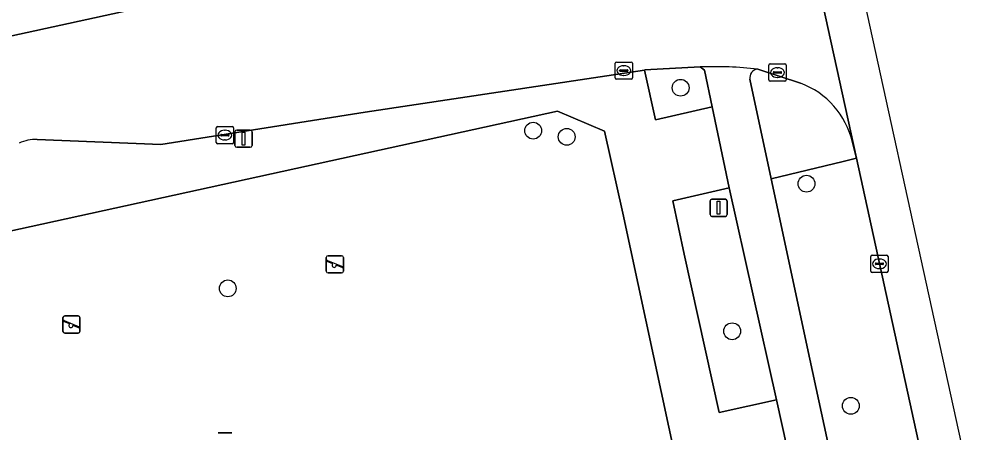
# Model space of a CAD drawing. Extents: x 160030 to 160839, y 385325 to 386450.
# Drawn here: x 160671.9 to 160727.8, y 385871.8 to 385895.8 of the extents above; entities that cross this region are included whole.
import ezdxf

# ---------------------------------------------------------------- set-up
doc = ezdxf.new("R2010")
doc.units = 0
for name, color, linetype in [('IMGEO_Berm_groen', 7, 'Continuous'), ('IMGEO_Boom', 7, 'Continuous'), ('IMGEO_Erf', 7, 'Continuous'), ('IMGEO_Fietspad_gesloten', 7, 'Continuous'), ('IMGEO_Hek', 7, 'Continuous'), ('IMGEO_Kolk', 7, 'Continuous'), ('IMGEO_Lichtmast', 7, 'Continuous'), ('IMGEO_Rijbaan_lokaal_gesloten', 7, 'Continuous'), ('IMGEO_Speelvoorziening', 7, 'Continuous'), ('IMGEO_Verkeersbordpaal', 7, 'Continuous'), ('IMGEO_Voetpad_open', 7, 'Continuous')]:
    doc.layers.add(name, color=color, linetype=linetype)

msp = doc.modelspace()

# ---------------------------------------------------------------- linework, layer by layer
at = {"layer": 'IMGEO_Berm_groen'}
for points in [[(160711.762, 385892.886), (160711.523, 385893.072), (160708.303, 385892.898), (160708.275, 385892.894), (160708.912, 385890.004), (160712.21, 385890.745)], [(160720.599, 385887.763), (160719.837, 385887.579), (160715.644, 385886.566), (160717.895, 385876.09), (160728.861, 385825.326), (160732.844, 385826.149), (160733.986, 385826.399), (160730.488, 385842.519)], [(160713.195, 385886.037), (160709.925, 385885.299), (160710.589, 385882.191), (160712.626, 385872.982), (160715.959, 385873.727)]]:
    msp.add_lwpolyline(points, close=True, dxfattribs=at)
at = {"layer": 'IMGEO_Boom'}
for centre in [(160710.377, 385891.863), (160701.803, 385889.369), (160703.751, 385889.013), (160717.698, 385886.285), (160684.038, 385880.201), (160713.372, 385877.708), (160720.279, 385873.375)]:
    msp.add_circle(centre, 0.489, dxfattribs=at)
at = {"layer": 'IMGEO_Erf'}
msp.add_lwpolyline([(160715.104, 385846.987), (160707.016, 385884.582), (160705.952, 385889.337), (160703.225, 385890.504), (160667.728, 385882.737)], dxfattribs=at)
at = {"layer": 'IMGEO_Fietspad_gesloten'}
for points in [[(160711.523, 385893.072), (160711.762, 385892.886), (160712.21, 385890.745), (160713.195, 385886.037), (160715.959, 385873.727), (160716.578, 385870.911), (160726.572, 385824.787), (160727.022, 385822.71), (160737.467, 385774.506), (160737.703, 385773.345), (160737.832, 385772.714), (160738.146, 385771.263), (160747.021, 385730.295), (160747.898, 385726.284), (160748.22, 385724.812), (160750.096, 385716.226), (160750.418, 385714.749), (160750.95, 385712.317), (160752.149, 385706.509)], [(160756.178, 385724.159), (160755.643, 385726.589), (160750.48, 385725.338), (160750.169, 385726.821), (160749.555, 385729.594), (160740.465, 385771.775), (160740.157, 385773.205), (160740.003, 385773.856), (160739.74, 385774.967), (160729.312, 385823.237), (160728.861, 385825.326), (160717.895, 385876.09), (160715.644, 385886.566), (160714.398, 385892.359)]]:
    msp.add_lwpolyline(points, dxfattribs=at)
for centre, radius, start, end in [((160712.317, 385870.041), 23.045, 83.6661, 91.9736), ((160714.915, 385892.427), 0.521, 96.1224, 187.4941)]:
    msp.add_arc(centre, radius, start, end, dxfattribs=at)
at = {"layer": 'IMGEO_Hek'}
msp.add_lwpolyline([(160667.728, 385882.737), (160703.225, 385890.504), (160705.952, 385889.337)], dxfattribs=at)
at = {"layer": 'IMGEO_Kolk'}
for p, q in [((160706.57, 385892.433), (160706.57, 385893.285)), ((160706.645, 385893.359), (160707.497, 385893.359)), ((160707.058, 385893.139), (160707.083, 385893.139)), ((160707.571, 385893.285), (160707.571, 385892.433)), ((160715.508, 385892.321), (160715.508, 385893.173)), ((160715.583, 385893.247), (160716.435, 385893.247)), ((160715.996, 385893.027), (160716.021, 385893.027)), ((160716.509, 385893.173), (160716.509, 385892.321)), ((160707.497, 385892.359), (160706.645, 385892.359)), ((160706.829, 385892.853), (160706.829, 385892.865)), ((160707.267, 385892.816), (160706.869, 385892.816)), ((160706.872, 385892.902), (160707.27, 385892.902)), ((160707.081, 385892.579), (160707.056, 385892.579)), ((160707.313, 385892.865), (160707.313, 385892.853)), ((160715.767, 385892.741), (160715.767, 385892.753)), ((160716.205, 385892.704), (160715.807, 385892.704)), ((160715.81, 385892.79), (160716.208, 385892.79)), ((160716.019, 385892.467), (160715.994, 385892.467)), ((160716.251, 385892.753), (160716.251, 385892.741)), ((160716.435, 385892.247), (160715.583, 385892.247)), ((160683.445, 385889.608), (160684.297, 385889.608)), ((160683.37, 385888.682), (160683.37, 385889.534)), ((160683.629, 385889.102), (160683.629, 385889.114)), ((160684.067, 385889.065), (160683.669, 385889.065)), ((160683.672, 385889.151), (160684.07, 385889.151)), ((160683.858, 385889.388), (160683.883, 385889.388)), ((160684.113, 385889.114), (160684.113, 385889.102)), ((160684.371, 385889.534), (160684.371, 385888.682)), ((160684.297, 385888.608), (160683.445, 385888.608)), ((160683.881, 385888.828), (160683.856, 385888.828)), ((160721.439, 385881.202), (160721.439, 385882.054)), ((160721.514, 385882.128), (160722.366, 385882.128)), ((160721.927, 385881.908), (160721.952, 385881.908)), ((160722.44, 385882.054), (160722.44, 385881.202)), ((160721.698, 385881.622), (160721.698, 385881.634)), ((160722.136, 385881.585), (160721.738, 385881.585)), ((160721.741, 385881.671), (160722.139, 385881.671)), ((160721.95, 385881.348), (160721.925, 385881.348)), ((160722.182, 385881.634), (160722.182, 385881.622)), ((160722.366, 385881.128), (160721.514, 385881.128))]:
    msp.add_line(p, q, dxfattribs=at)
for points in [[(160706.57, 385892.433), (160706.57, 385893.285)], [(160706.645, 385893.359), (160707.497, 385893.359)], [(160707.571, 385893.285), (160707.571, 385892.433)], [(160715.508, 385892.321), (160715.508, 385893.173)], [(160715.583, 385893.247), (160716.435, 385893.247)], [(160716.509, 385893.173), (160716.509, 385892.321)], [(160707.497, 385892.359), (160706.645, 385892.359)], [(160716.435, 385892.247), (160715.583, 385892.247)], [(160683.445, 385889.608), (160684.297, 385889.608)], [(160683.37, 385888.682), (160683.37, 385889.534)], [(160684.371, 385889.534), (160684.371, 385888.682)], [(160684.297, 385888.608), (160683.445, 385888.608)], [(160721.439, 385881.202), (160721.439, 385882.054)], [(160721.514, 385882.128), (160722.366, 385882.128)], [(160722.44, 385882.054), (160722.44, 385881.202)], [(160722.366, 385881.128), (160721.514, 385881.128)]]:
    msp.add_lwpolyline(points, dxfattribs=at)
for centre, radius, start, end in [((160706.647, 385893.283), 0.0765, 91.552, 178.448), ((160706.647, 385893.283), 0.0765, 91.552, 178.448), ((160707.495, 385893.283), 0.0765, 1.552, 88.448), ((160707.495, 385893.283), 0.0765, 1.552, 88.448), ((160715.585, 385893.171), 0.0765, 91.552, 178.448), ((160715.585, 385893.171), 0.0765, 91.552, 178.448), ((160716.433, 385893.171), 0.0765, 1.552, 88.448), ((160716.433, 385893.171), 0.0765, 1.552, 88.448), ((160706.647, 385892.435), 0.0765, 181.552, 268.448), ((160706.647, 385892.435), 0.0765, 181.552, 268.448), ((160706.869, 385892.862), 0.0403, 85.8775, 175.7526), ((160706.866, 385892.852), 0.0366, 178.938, 274.7102), ((160707.27, 385892.859), 0.043, 264.8664, 352.4533), ((160707.274, 385892.864), 0.0386, 1.7309, 96.639), ((160707.495, 385892.435), 0.0765, 271.552, 358.448), ((160707.495, 385892.435), 0.0765, 271.552, 358.448), ((160715.807, 385892.75), 0.0403, 85.8775, 175.7526), ((160715.804, 385892.74), 0.0366, 178.938, 274.7102), ((160716.208, 385892.747), 0.043, 264.8664, 352.4533), ((160716.212, 385892.752), 0.0386, 1.7309, 96.639), ((160715.585, 385892.323), 0.0765, 181.552, 268.448), ((160715.585, 385892.323), 0.0765, 181.552, 268.448), ((160716.433, 385892.323), 0.0765, 271.552, 358.448), ((160716.433, 385892.323), 0.0765, 271.552, 358.448), ((160683.447, 385889.532), 0.0765, 91.552, 178.448), ((160683.447, 385889.532), 0.0765, 91.552, 178.448), ((160684.295, 385889.532), 0.0765, 1.552, 88.448), ((160684.295, 385889.532), 0.0765, 1.552, 88.448), ((160683.669, 385889.111), 0.0403, 85.8775, 175.7526), ((160683.666, 385889.101), 0.0366, 178.938, 274.7102), ((160684.07, 385889.108), 0.043, 264.8664, 352.4533), ((160684.074, 385889.113), 0.0386, 1.7309, 96.639), ((160683.447, 385888.684), 0.0765, 181.552, 268.448), ((160683.447, 385888.684), 0.0765, 181.552, 268.448), ((160684.295, 385888.684), 0.0765, 271.552, 358.448), ((160684.295, 385888.684), 0.0765, 271.552, 358.448), ((160721.516, 385882.052), 0.0765, 91.552, 178.448), ((160721.516, 385882.052), 0.0765, 91.552, 178.448), ((160722.364, 385882.052), 0.0765, 1.552, 88.448), ((160722.364, 385882.052), 0.0765, 1.552, 88.448), ((160721.516, 385881.204), 0.0765, 181.552, 268.448), ((160721.516, 385881.204), 0.0765, 181.552, 268.448), ((160721.738, 385881.631), 0.0403, 85.8775, 175.7526), ((160721.735, 385881.621), 0.0366, 178.938, 274.7102), ((160722.139, 385881.628), 0.043, 264.8664, 352.4533), ((160722.143, 385881.633), 0.0386, 1.7309, 96.639), ((160722.364, 385881.204), 0.0765, 271.552, 358.448), ((160722.364, 385881.204), 0.0765, 271.552, 358.448)]:
    msp.add_arc(centre, radius, start, end, dxfattribs=at)
for centre, major_axis, ratio, start_param, end_param in [((160707.057, 385892.859), (-0.387, 0.002), 0.722429, 4.712389, 7.853982), ((160707.082, 385892.859), (-0.39, 0.002), 0.717154, 1.570796, 4.712389), ((160715.995, 385892.747), (-0.387, 0.002), 0.722429, 4.712389, 7.853982), ((160716.02, 385892.747), (-0.39, 0.002), 0.717154, 1.570796, 4.712389), ((160683.857, 385889.108), (-0.387, 0.002), 0.722429, 4.712389, 7.853982), ((160683.882, 385889.108), (-0.39, 0.002), 0.717154, 1.570796, 4.712389), ((160721.926, 385881.628), (-0.387, 0.002), 0.722429, 4.712389, 7.853982), ((160721.951, 385881.628), (-0.39, 0.002), 0.717154, 1.570796, 4.712389)]:
    msp.add_ellipse(centre, major_axis=major_axis, ratio=ratio, start_param=start_param, end_param=end_param, dxfattribs=at)
at = {"layer": 'IMGEO_Lichtmast'}
for p, q in [((160684.459, 385888.506), (160684.459, 385889.306)), ((160684.459, 385889.306), (160684.459, 385888.506)), ((160684.559, 385889.406), (160685.349, 385889.406)), ((160685.349, 385889.406), (160684.559, 385889.406)), ((160685.449, 385889.306), (160685.449, 385888.506)), ((160685.449, 385888.506), (160685.449, 385889.306)), ((160685.349, 385888.406), (160684.559, 385888.406)), ((160684.559, 385888.406), (160685.349, 385888.406))]:
    msp.add_line(p, q, dxfattribs=at)
msp.add_lwpolyline([(160684.879, 385889.281), (160685.029, 385889.281), (160685.029, 385888.531), (160684.879, 385888.531), (160684.879, 385889.281)], dxfattribs=at)
for centre, start, end in [((160684.559, 385889.306), 90, 180), ((160684.559, 385889.306), 90, 180), ((160685.349, 385889.306), 0, 90), ((160685.349, 385889.306), 360, 90), ((160684.559, 385888.506), 180, 270), ((160684.559, 385888.506), 180, 270), ((160685.349, 385888.506), 270, 0), ((160685.349, 385888.506), 270, 0)]:
    msp.add_arc(centre, 0.1, start, end, dxfattribs=at)
at = {"layer": 'IMGEO_Rijbaan_lokaal_gesloten'}
for points in [[(160715.986, 385920.097), (160713.676, 385919.621), (160714.776, 385914.46), (160714.83, 385914.203), (160715.338, 385911.82), (160720.599, 385887.763), (160730.488, 385842.519), (160733.986, 385826.399), (160734.427, 385824.346), (160741.784, 385790.368), (160741.813, 385790.236), (160746.119, 385770.534), (160747.947, 385762.069), (160755.258, 385728.471), (160755.643, 385726.589), (160756.178, 385724.159), (160757.03, 385720.289), (160757.574, 385717.881), (160757.948, 385716.034), (160779.653, 385616.692)], [(160828.615, 385333.052), (160838.712, 385333.406), (160836.967, 385359.152), (160829.424, 385398.876), (160802.685, 385519.246), (160786.986, 385589.919), (160783.981, 385603.977), (160774.456, 385648.538), (160734.272, 385836.538), (160732.663, 385844.066), (160719.827, 385902.586), (160715.986, 385920.097)], [(160720.366, 385888.69), (160720.599, 385887.763), (160715.338, 385911.82)], [(160708.656, 385904.992), (160702.992, 385903.379), (160690.461, 385899.811), (160679.319, 385896.586), (160668.89, 385894.313), (160650.516, 385890.311), (160644.724, 385889.045), (160640.815, 385888.233)], [(160705.3, 385892.445), (160708.275, 385892.894), (160708.303, 385892.898), (160711.523, 385893.072)], [(160714.859, 385892.945), (160717.341, 385892.131)], [(160672.948, 385888.857), (160680.148, 385888.559), (160692.021, 385890.444), (160705.3, 385892.445)]]:
    msp.add_lwpolyline(points, dxfattribs=at)
for centre, radius, start, end in [((160712.317, 385870.041), 23.045, 83.6661, 91.9736), ((160715.671, 385887.613), 4.817, 12.9206, 69.7172), ((160672.835, 385886.832), 2.028, 86.8041, 117.129)]:
    msp.add_arc(centre, radius, start, end, dxfattribs=at)
at = {"layer": 'IMGEO_Speelvoorziening'}
for p, q in [((160689.77, 385881.202), (160689.77, 385882.002)), ((160689.77, 385882.002), (160689.77, 385881.202)), ((160690.153, 385881.63), (160689.814, 385881.767)), ((160689.839, 385881.827), (160690.715, 385881.474)), ((160689.87, 385882.102), (160690.66, 385882.102)), ((160690.66, 385882.102), (160689.87, 385882.102)), ((160690.76, 385882.002), (160690.76, 385881.202)), ((160690.76, 385881.202), (160690.76, 385882.002)), ((160690.691, 385881.414), (160690.351, 385881.551)), ((160690.66, 385881.102), (160689.87, 385881.102)), ((160689.87, 385881.102), (160690.66, 385881.102)), ((160674.453, 385877.703), (160674.453, 385878.503)), ((160674.453, 385878.503), (160674.453, 385877.703)), ((160674.553, 385878.603), (160675.343, 385878.603)), ((160675.343, 385878.603), (160674.553, 385878.603)), ((160675.443, 385878.503), (160675.443, 385877.703)), ((160675.443, 385877.703), (160675.443, 385878.503)), ((160674.836, 385878.131), (160674.497, 385878.268)), ((160674.522, 385878.328), (160675.398, 385877.975)), ((160675.374, 385877.915), (160675.034, 385878.052)), ((160675.343, 385877.603), (160674.553, 385877.603)), ((160674.553, 385877.603), (160675.343, 385877.603)), ((160683.481, 385871.809), (160684.271, 385871.809)), ((160684.271, 385871.809), (160683.481, 385871.809))]:
    msp.add_line(p, q, dxfattribs=at)
for centre, radius, start, end in [((160689.87, 385882.002), 0.1, 90, 180), ((160689.87, 385882.002), 0.1, 90, 180), ((160689.827, 385881.797), 0.0327, 68.078, 248.078), ((160690.66, 385882.002), 0.1, 0, 90), ((160690.66, 385882.002), 0.1, 360, 90), ((160689.87, 385881.202), 0.1, 180, 270), ((160689.87, 385881.202), 0.1, 180, 270), ((160690.232, 385881.54), 0.12, 130.9928, 5.1632), ((160690.66, 385881.202), 0.1, 270, 0), ((160690.66, 385881.202), 0.1, 270, 0), ((160690.703, 385881.444), 0.0327, 248.078, 68.078), ((160674.553, 385878.503), 0.1, 90, 180), ((160674.553, 385878.503), 0.1, 90, 180), ((160675.343, 385878.503), 0.1, 0, 90), ((160675.343, 385878.503), 0.1, 360, 90), ((160674.51, 385878.298), 0.0327, 68.078, 248.078), ((160674.915, 385878.041), 0.12, 130.9928, 5.1632), ((160675.386, 385877.945), 0.0327, 248.078, 68.078), ((160674.553, 385877.703), 0.1, 180, 270), ((160674.553, 385877.703), 0.1, 180, 270), ((160675.343, 385877.703), 0.1, 270, 0), ((160675.343, 385877.703), 0.1, 270, 0)]:
    msp.add_arc(centre, radius, start, end, dxfattribs=at)
at = {"layer": 'IMGEO_Verkeersbordpaal'}
for p, q in [((160712.089, 385884.486), (160712.089, 385885.286)), ((160712.089, 385885.286), (160712.089, 385884.486)), ((160712.189, 385885.386), (160712.979, 385885.386)), ((160712.979, 385885.386), (160712.189, 385885.386)), ((160713.079, 385885.286), (160713.079, 385884.486)), ((160713.079, 385884.486), (160713.079, 385885.286)), ((160712.979, 385884.386), (160712.189, 385884.386)), ((160712.189, 385884.386), (160712.979, 385884.386))]:
    msp.add_line(p, q, dxfattribs=at)
msp.add_lwpolyline([(160712.509, 385885.261), (160712.659, 385885.261), (160712.659, 385884.511), (160712.509, 385884.511), (160712.509, 385885.261)], dxfattribs=at)
for centre, start, end in [((160712.189, 385885.286), 90, 180), ((160712.189, 385885.286), 90, 180), ((160712.979, 385885.286), 0, 90), ((160712.979, 385885.286), 360, 90), ((160712.189, 385884.486), 180, 270), ((160712.189, 385884.486), 180, 270), ((160712.979, 385884.486), 270, 0), ((160712.979, 385884.486), 270, 0)]:
    msp.add_arc(centre, 0.1, start, end, dxfattribs=at)
at = {"layer": 'IMGEO_Voetpad_open'}
for points in [[(160668.89, 385894.313), (160679.319, 385896.586), (160690.461, 385899.811)], [(160717.341, 385892.131), (160714.859, 385892.945)], [(160723.143, 385824.074), (160715.89, 385857.043), (160713.198, 385870.151), (160716.578, 385870.911), (160715.959, 385873.727), (160712.626, 385872.982), (160710.589, 385882.191), (160709.925, 385885.299), (160713.195, 385886.037), (160712.21, 385890.745), (160708.912, 385890.004), (160708.275, 385892.894), (160705.3, 385892.445), (160692.021, 385890.444), (160680.148, 385888.559), (160672.948, 385888.857)], [(160714.398, 385892.359), (160715.644, 385886.566), (160719.837, 385887.579), (160720.599, 385887.763), (160720.366, 385888.69)], [(160646.012, 385883.143), (160644.835, 385882.845), (160645.927, 385878.037), (160650.98, 385879.145), (160666.678, 385882.585), (160667.728, 385882.737), (160703.225, 385890.504), (160705.952, 385889.337), (160707.016, 385884.582), (160715.104, 385846.987), (160717.705, 385834.896), (160720.027, 385824.103)]]:
    msp.add_lwpolyline(points, dxfattribs=at)
for centre, radius, start, end in [((160714.915, 385892.427), 0.521, 96.1224, 187.4941), ((160715.671, 385887.613), 4.817, 12.9206, 69.7172), ((160672.835, 385886.832), 2.028, 86.8041, 117.129)]:
    msp.add_arc(centre, radius, start, end, dxfattribs=at)

doc.saveas('drawing.dxf')
